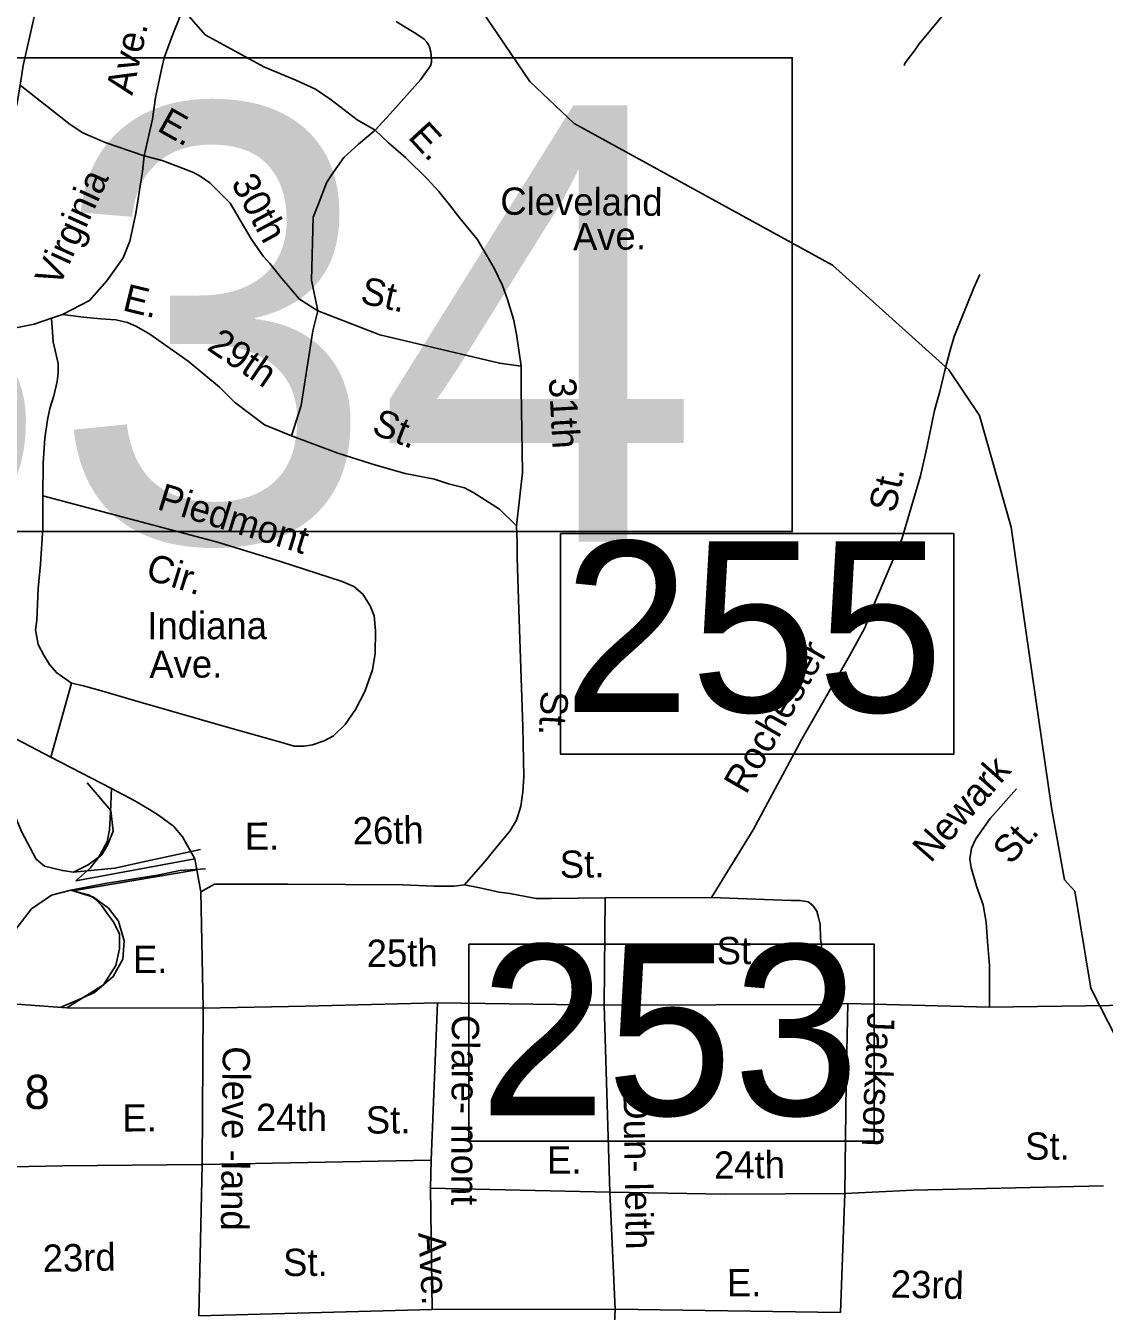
# Model space of a CAD drawing. Extents: x 1551653 to 1702041, y 811336 to 920032.
# Drawn here: x 1636191 to 1638785, y 864827 to 867919 of the extents above; entities that cross this region are included whole.
import ezdxf

# ---------------------------------------------------------------- set-up
doc = ezdxf.new("R2010")
doc.units = 0
for name, color, linetype in [('Old_Level_10', 7, 'Continuous'), ('Old_Level_31', 7, 'Continuous'), ('Old_Level_35', 7, 'Continuous'), ('Old_Level_4', 7, 'Continuous'), ('Old_Level_47', 7, 'Continuous'), ('Old_Level_59', 7, 'Continuous'), ('Old_Level_7', 7, 'Continuous')]:
    doc.layers.add(name, color=color, linetype=linetype)

msp = doc.modelspace()

# ---------------------------------------------------------------- linework, layer by layer
at = {"layer": 'Old_Level_31'}
for points in [[(1637477.001, 866697.659), (1638422.747, 866697.659), (1638422.747, 866166.255), (1637477.001, 866166.255), (1637477.001, 866697.659)], [(1637256.253, 865709.927), (1638231.417, 865709.927), (1638231.417, 865236.242), (1637256.253, 865236.242), (1637256.253, 865709.927)]]:
    msp.add_lwpolyline(points, dxfattribs=at)
at = {"layer": 'Old_Level_35'}
for p, q in [((1636925.83, 867522.216), (1636925.83, 867522.216)), ((1636252.168, 867214.887), (1636279.376, 867224.339)), ((1636301, 866337.494), (1636250.905, 866159.508)), ((1636250.905, 866159.508), (1636396.6, 866083.701)), ((1636597.045, 865915.004), (1636310.899, 865862.178)), ((1636597.045, 865915.004), (1636611.37, 865835.319)), ((1636304.037, 865837.878), (1636601.829, 865888.392)), ((1636611.37, 865835.319), (1636617.262, 865555.807)), ((1637584.399, 865821.353), (1637581.611, 865563.304)), ((1637840.34, 865821.756), (1637584.399, 865821.353)), ((1637181.039, 865568.817), (1637165.704, 865190.077)), ((1637581.611, 865563.304), (1637181.039, 865568.817)), ((1638121.188, 865564.418), (1637581.611, 865563.304)), ((1637581.611, 865563.304), (1637595.392, 865113.1)), ((1638121.188, 865564.418), (1638168.187, 865567.357)), ((1638508.926, 865558.539), (1638168.187, 865567.357)), ((1638992.716, 865564.418), (1638508.926, 865558.539)), ((1636617.262, 865555.807), (1636289.255, 865556.842)), ((1636617.262, 865555.807), (1636614.616, 865179.938)), ((1637165.704, 865190.077), (1636614.616, 865179.938)), ((1637165.704, 865190.077), (1637163.828, 865122.487)), ((1636614.616, 865179.938), (1636607.111, 864815.702)), ((1638783.217, 865128.522), (1638324.974, 865118.304)), ((1637163.828, 865122.487), (1637168.144, 864830.722)), ((1637163.828, 865122.487), (1637595.392, 865113.1)), ((1637595.392, 865113.1), (1637608.526, 864831.474)), ((1638161.197, 865110.237), (1638150.59, 864823.664)), ((1638324.974, 865118.304), (1638161.197, 865110.237)), ((1637168.144, 864830.722), (1636607.111, 864815.702)), ((1637608.526, 864831.474), (1637168.144, 864830.722)), ((1637608.526, 864831.474), (1638150.59, 864823.664))]:
    msp.add_line(p, q, dxfattribs=at)
for points in [[(1636372.804, 868216.811), (1636334.028, 868199.386), (1636311.974, 868187.628), (1636293.483, 868173.796), (1636276.544, 868157.533), (1636262.535, 868137.805), (1636251.554, 868109.613), (1636244.996, 868082.329), (1636232.657, 868036.355), (1636184.691, 867823.009), (1636177.132, 867775.936)], [(1638420.771, 868123.573), (1638440.349, 868112.501), (1638453.969, 868103.132), (1638466.737, 868092.912), (1638476.952, 868084.394), (1638482.059, 868071.618), (1638480.356, 868054.583), (1638465.885, 868027.328), (1638339.777, 867874.989), (1638327.609, 867857.226), (1638313.439, 867839.303), (1638305.391, 867827.459), (1638303.308, 867823.299)], [(1636567.876, 867959.295), (1636558.128, 867931.288), (1636547.335, 867906.089), (1636538.341, 867880.889), (1636523.95, 867841.291), (1636516.426, 867809.927), (1636509.601, 867779.448), (1636502.364, 867745.895), (1636495.169, 867693.697), (1636475.382, 867605.501)], [(1637031.001, 867667.314), (1636988.05, 867691.898), (1636925.09, 867740.496), (1636887.315, 867765.694), (1636840.545, 867787.294), (1636763.49, 867819.619), (1636622.181, 867896.935), (1636567.876, 867959.295)], [(1637081.342, 867928.639), (1637105.27, 867914.544), (1637128.99, 867900.253), (1637148.915, 867886.04), (1637155.378, 867879.105), (1637160.794, 867869.99), (1637164.699, 867855.302), (1637166.549, 867838.055), (1637166.611, 867831.25), (1637164.423, 867822.087), (1637140.119, 867788.163), (1637067.428, 867706.995), (1637031.001, 867667.314)], [(1636177.132, 867775.936), (1636170.055, 867733.052), (1636082.867, 867372.019), (1636076.039, 867341.34), (1636057.906, 867276.271), (1636057.929, 867267.465), (1636059.904, 867256.419), (1636067.699, 867236.248), (1636077.302, 867216.442), (1636083.323, 867207.515), (1636091.338, 867198.148), (1636100.665, 867194.355), (1636109.222, 867191.98), (1636130.99, 867189.736), (1636145.196, 867189.647), (1636166.459, 867192.216), (1636183.132, 867195.277), (1636211.262, 867200.91), (1636252.168, 867214.887)], [(1636177.132, 867775.936), (1636297.297, 867681.098), (1636327.877, 867661.299), (1636381.843, 867637.9), (1636475.382, 867605.501)], [(1637031.001, 867667.314), (1636990.696, 867633.711), (1636955.67, 867601.901), (1636925.09, 867558.703), (1636914.297, 867540.704), (1636905.303, 867517.305), (1636894.51, 867490.306), (1636881.918, 867457.908), (1636878.32, 867306.714), (1636893.288, 867232.662)], [(1637381.994, 867099.723), (1637371.201, 867177.119), (1637364.005, 867213.118), (1637349.615, 867259.916), (1637337.023, 867294.115), (1637317.236, 867335.513), (1637276.611, 867405.169), (1637235.01, 867455.444), (1637210.253, 867487.764), (1637183.891, 867519.919), (1637155.893, 867550.306), (1637104.485, 867600.582), (1637062.802, 867637.048), (1637031.001, 867667.314)], [(1636475.382, 867605.501), (1636471.784, 867567.703), (1636455.594, 867466.907), (1636441.203, 867400.31), (1636425.014, 867360.712), (1636385.44, 867304.915), (1636344.067, 867258.116), (1636279.376, 867224.339)], [(1636475.382, 867605.501), (1636518.553, 867594.701), (1636568.921, 867574.902), (1636594.104, 867565.903), (1636610.294, 867556.904), (1636633.679, 867540.704), (1636682.247, 867492.107), (1636732.614, 867405.71), (1636761.396, 867364.312), (1636777.586, 867346.312), (1636806.367, 867310.314), (1636849.443, 867261.17), (1636893.288, 867232.662)], [(1638485.359, 867320.146), (1638471.107, 867288.417), (1638424.092, 867170.904), (1638413.755, 867134.894), (1638401.415, 867089.119), (1638388.994, 867039.142), (1638376.455, 866993.371), (1638357.82, 866903.5), (1638343.033, 866835.76), (1638298.292, 866684.12), (1638232.131, 866530.18), (1638221.8, 866504.176), (1638209.306, 866470.413), (1638172.318, 866402.926), (1638057.587, 866202.55), (1637940.498, 865984.41), (1637840.34, 865821.756)], [(1636893.288, 867232.662), (1636880.91, 867184.887), (1636853.243, 867005.146), (1636829.752, 866931.972)], [(1637381.994, 867099.723), (1637329.828, 867106.923), (1637042.014, 867175.32), (1636893.288, 867232.662)], [(1636252.168, 867214.887), (1636256.826, 867158.558), (1636268.375, 867106.495), (1636268.71, 867083.676), (1636266.078, 867062.515), (1636257.784, 867028.667), (1636248.749, 866997.63), (1636243.201, 866970.727), (1636236.905, 866926.833), (1636232.282, 866866.892), (1636232.086, 866788.251)], [(1636829.752, 866931.972), (1636764.994, 866958.97), (1636693.04, 867012.968), (1636657.063, 867048.966), (1636581.512, 867111.964), (1636488.919, 867176.452), (1636457.085, 867195.31), (1636435.268, 867204.959), (1636407.184, 867211.334), (1636371.206, 867213.466), (1636329.27, 867217.721), (1636279.376, 867224.339)], [(1637381.994, 867099.723), (1637381.994, 867045.366), (1637385.591, 866843.775), (1637371.201, 866715.98)], [(1637371.201, 866715.98), (1637329.828, 866755.578), (1637268.667, 866795.177), (1637245.83, 866806.85), (1637207.815, 866817.03), (1637173.626, 866828.332), (1637103.175, 866841.975), (1637033.02, 866861.774), (1636941.28, 866890.573), (1636829.752, 866931.972)], [(1636301, 866337.494), (1636265.281, 866362.031), (1636247.686, 866382.398), (1636233.926, 866404.491), (1636220.252, 866430.784), (1636214.462, 866465.522), (1636217.394, 866488.993), (1636220.325, 866565.275), (1636226.188, 866623.954), (1636232.089, 866709.806), (1636232.086, 866788.251)], [(1636232.086, 866788.251), (1636651.471, 866676.558), (1636800.815, 866630.501), (1636951.914, 866582.208), (1636979.676, 866569.836), (1637001.517, 866551.581), (1637018.954, 866523.412), (1637028.672, 866499.403), (1637032.137, 866463.113), (1637031.441, 866409.098), (1637024.827, 866369.213), (1637006.169, 866317.562), (1636983.469, 866273.799), (1636958.935, 866238.278), (1636930.559, 866210.64), (1636908.508, 866198.882), (1636880.3, 866189.449), (1636860.214, 866185.657), (1636836.405, 866185.939), (1636806.363, 866194.354), (1636681.022, 866230.118), (1636466.15, 866291.316), (1636372.656, 866318.629), (1636326.695, 866331.568), (1636301, 866337.494)], [(1637371.201, 866715.98), (1637373, 866675.663), (1637373, 866639.665), (1637376.597, 866513.67), (1637386.634, 866232.192), (1637388.799, 866112.081), (1637386.266, 866076.113), (1637381.109, 866041.741), (1637370.828, 866007.94), (1637354.673, 865981.488), (1637326.767, 865947.687), (1637295.925, 865909.478), (1637245.989, 865852.164)], [(1635777.191, 866415.668), (1635847.541, 866378.181), (1636051.107, 866268.042), (1636072.985, 866256.529), (1636100.455, 866237.78), (1636250.905, 866159.508)], [(1636396.6, 866083.701), (1636394.518, 866028.303), (1636392.437, 865984.569), (1636386.193, 865955.412), (1636365.379, 865917.925), (1636345.744, 865892.818), (1636310.899, 865862.178)], [(1636396.6, 866083.701), (1636452.796, 866054.545), (1636488.178, 866033.719), (1636509.857, 866019.682), (1636546.362, 865993.187), (1636567.433, 865967.753), (1636597.045, 865915.004)], [(1638573.439, 866083.409), (1638510.562, 866012.248), (1638475.739, 865962.731), (1638465.49, 865940.926), (1638461.163, 865915.001), (1638464.716, 865892.914), (1638478.184, 865846.619), (1638493.535, 865804.483), (1638500.884, 865762.311), (1638504.151, 865716.422), (1638509.178, 865658.486), (1638508.926, 865558.539)], [(1636289.255, 865556.842), (1636377.949, 865611.781), (1636407.513, 865658.269), (1636415.961, 865698.417), (1636415.961, 865734.339), (1636401.178, 865763.921), (1636388.936, 865780.408), (1636373.725, 865801.956), (1636358.943, 865816.747), (1636344.161, 865827.312), (1636304.037, 865837.878)], [(1637245.989, 865852.164), (1637221.021, 865849.224), (1637172.554, 865849.224), (1637097.65, 865852.164), (1636820.651, 865853.634), (1636644.407, 865853.634), (1636611.37, 865835.319)], [(1637584.399, 865821.353), (1637454.485, 865819.191), (1637418.678, 865819.719), (1637392.753, 865824.046), (1637354.673, 865831.59), (1637329.705, 865834.529), (1637282.706, 865844.816), (1637245.989, 865852.164)], [(1637840.34, 865821.756), (1638032.105, 865815.06), (1638053.506, 865814.424), (1638072.449, 865811.238), (1638083.877, 865802.399), (1638093.614, 865789.197), (1638097.308, 865774.112), (1638101.183, 865758.026), (1638102.695, 865723.978), (1638121.188, 865564.418)], [(1636289.255, 865556.842), (1636081.188, 865571.562), (1636056.655, 865574.056), (1636018.948, 865580.086)], [(1637181.039, 865568.817), (1636863.667, 865560.217), (1636617.262, 865555.807)], [(1638168.187, 865567.357), (1638163.742, 865375.159), (1638161.197, 865110.237)], [(1636614.616, 865179.938), (1636278.746, 865176.183), (1636074.223, 865172.428), (1636040.448, 865172.428), (1636040.448, 865108.593), (1636036.696, 864811.947)], [(1638161.197, 865110.237), (1637872.675, 865108.114), (1637595.392, 865113.1)], [(1637608.526, 864831.474), (1637602.345, 864695.384), (1637599.445, 864631.411), (1637599.429, 864474.257)]]:
    msp.add_lwpolyline(points, dxfattribs=at)
at = {"layer": 'Old_Level_4'}
msp.add_lwpolyline([(1634845.297, 867841.692), (1638034.462, 867841.692), (1638034.462, 866701.928), (1634845.297, 866701.928), (1634845.297, 867841.692)], dxfattribs=at)
at = {"layer": 'Old_Level_47'}
for points in [[(1636305.444, 865882.748), (1636278.905, 865886.769), (1636235.476, 865897.224), (1636215.371, 865914.113), (1636180.788, 865980.864), (1636122.142, 866121.019)], [(1636338.284, 866097.76), (1636395.169, 866031.094), (1636401.148, 865981.668), (1636387.476, 865947.89), (1636373.804, 865924.568), (1636340.831, 865900.441), (1636305.444, 865882.748)], [(1636611.052, 865937.435), (1636480.767, 865909.287), (1636405.169, 865892.398), (1636305.444, 865882.748)], [(1636299.011, 865839.32), (1636381.847, 865855.404), (1636507.272, 865875.956), (1636561.303, 865886.824), (1636623.116, 865890.79)], [(1636081.188, 865571.562), (1636116.828, 865651.054), (1636156.403, 865732.152), (1636204.111, 865794.282), (1636252.365, 865827.256), (1636299.011, 865839.32)], [(1636299.011, 865839.32), (1636353.698, 865822.431), (1636389.889, 865795.89), (1636414.015, 865765.33), (1636427.687, 865717.88), (1636424.47, 865673.647), (1636401.148, 865631.827), (1636356.328, 865593.434), (1636316.753, 865575.492), (1636273.487, 865557.448)]]:
    msp.add_lwpolyline(points, dxfattribs=at)
at = {"layer": 'Old_Level_59'}
for points in [[(1638560.877, 866712.438), (1638484.974, 866981.022), (1638410.95, 867090.827), (1638130.952, 867342.836), (1637509.951, 867683.735), (1637402.914, 867784.313), (1637238.975, 868027.3), (1636835.945, 868475.339), (1636546.924, 868704.484), (1636189.929, 868833.155), (1635964.884, 868870.577), (1635589.339, 868895.255), (1635476.452, 869041.726), (1635319.382, 869143.432), (1634959.095, 869424.164), (1634583.57, 869581.18)], [(1642095.878, 864153.053), (1641885.968, 864131.515), (1641677.02, 864086.506), (1641535.021, 864004.075), (1641433.008, 863855.208), (1641349.039, 863797.793), (1640851.445, 863735.47), (1640480.684, 863792.269), (1640123.033, 863796.46), (1639928.325, 863902.078), (1639799.693, 864030.822), (1639655.929, 864182.284), (1639462.97, 864344.975), (1639330.125, 864455.598), (1639147.409, 864858.304), (1638963.976, 865175.743), (1638856.56, 865399.285), (1638752.977, 865603.482), (1638714.017, 865837.344), (1638689.001, 865864.103), (1638657.935, 866038.705), (1638596.293, 866464.318), (1638560.877, 866712.438)]]:
    msp.add_lwpolyline(points, dxfattribs=at)

# ---------------------------------------------------------------- texts
at = {"layer": 'Old_Level_10'}
for s, height, rotation, p in [('Woodland', 65.6167, 77.329094, (1636136.626, 867846.82)), ('Ave.', 65.6167, 77.3798, (1636446.772, 867749.431)), ('E.', 65.6167, 330.761919, (1636503.698, 867667.514)), ('E.', 65.6167, 312.630747, (1637107.896, 867649.574)), ('Virginia', 65.6167, 65.565561, (1636270.268, 867287)), ('30th', 65.6167, 298.459589, (1636683.301, 867540.487)), ('Cleveland', 65.6167, 359.587642, (1637332.04, 867464.078)), ('Ave.', 65.6167, 0.841633, (1637507.136, 867378.179)), ('E.', 65.6167, 346.233008, (1636420.849, 867234.681)), ('St.', 65.6167, 347.348689, (1636992.696, 867252.035)), ('29th', 65.6167, 325.916181, (1636623.835, 867141.03)), ('31th', 65.6167, 273.187083, (1637448.684, 867070.449)), ('St.', 65.6167, 338.949142, (1637019.968, 866938.703)), ('St.', 65.6167, 77.686156, (1638281.959, 866745.134)), ('Piedmont', 65.6167, 342.860661, (1636503.911, 866756.535)), ('Cir.', 65.6167, 342.860661, (1636475.988, 866588.604)), ('Indiana', 65.6167, 0.107542, (1636483.147, 866442.825)), ('Rochester', 65.6167, 60.205639, (1637923.192, 866067.452)), ('Ave.', 65.6167, 0.418278, (1636488.069, 866349.82)), ('St.', 65.6167, 266.786842, (1637430.594, 866320.124)), ('Newark', 65.6167, 48.536606, (1638367.172, 865902.946)), ('E.', 65.6167, 0.071742, (1636717.612, 865936.638)), ('26th', 65.6167, 0.872253, (1636977.471, 865949.33)), ('St.', 65.6167, 48.536606, (1638560.019, 865898.239)), ('St.', 65.6167, 0.953442, (1637475.691, 865868.739)), ('25th', 65.6167, 0.684858, (1637011.15, 865654.682)), ('St.', 65.6167, 0.519356, (1637852.736, 865661.103)), ('E.', 65.6167, 0.071742, (1636448.606, 865640.507)), ('Clare- mont', 65.61665, 269.774672, (1637215.656, 865539.968)), ('Jackson', 65.6167, 267.613739, (1638215.548, 865545.865)), ('Cleve -land', 65.61666, 269.414247, (1636664.528, 865464.588)), ('Dun- leith', 65.6167, 270.960372, (1637628.172, 865350.42)), ('E.', 65.6167, 0.071742, (1636423.185, 865259.127)), ('24th', 65.6167, 0.161989, (1636744.542, 865260.202)), ('St.', 65.6167, 0.408028, (1637008.889, 865254.067)), ('St.', 65.6167, 0.408028, (1638594.719, 865190.942)), ('E.', 65.6167, 0.071742, (1637444.651, 865157.86)), ('24th', 65.6167, 0.603825, (1637846.337, 865145.311)), ('Ave.', 65.6167, 272.969747, (1637134.995, 865015.253)), ('23rd', 65.6167, 1.201842, (1636231.97, 864921.322)), ('St.', 65.6167, 0.208961, (1636809.664, 864911.491)), ('E.', 65.6167, 0.071742, (1637877.111, 864862.501)), ('23rd', 65.6167, 358.750264, (1638270.773, 864860.012))]:
    msp.add_text(s, height=height, rotation=rotation, dxfattribs=at).set_placement(p)
at = {"layer": 'Old_Level_31'}
for s, p in [('255', (1637483.655, 866268.115)), ('253', (1637281.45, 865298.292))]:
    msp.add_text(s, height=410.1042, dxfattribs=at).set_placement(p)
at = {"layer": 'Old_Level_4'}
msp.add_text('J334', height=1049.8646, dxfattribs=at).set_placement((1634769.943, 866677.339))
at = {"layer": 'Old_Level_7'}
msp.add_text('8', height=82.021, dxfattribs=at).set_placement((1636187.442, 865313.358))

doc.saveas('drawing.dxf')
